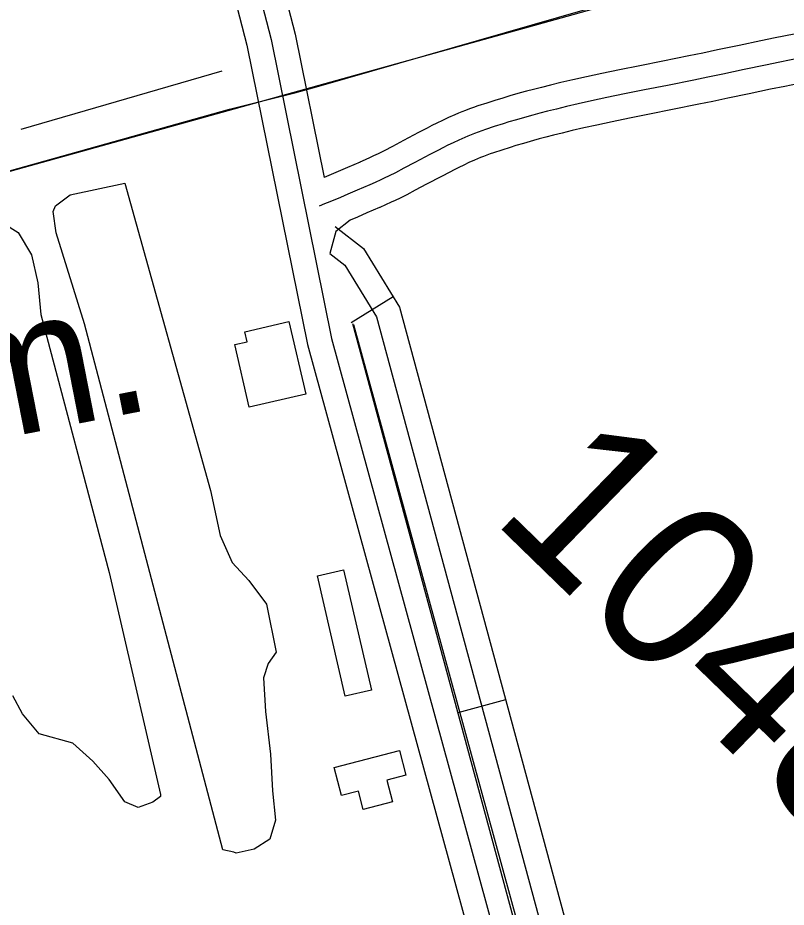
# Model space of a CAD drawing. Extents: x 3424494 to 3462436, y 522220 to 547718.
# Drawn here: x 3445268 to 3445735, y 536899 to 537440 of the extents above; entities that cross this region are included whole.
import ezdxf

# ---------------------------------------------------------------- set-up
doc = ezdxf.new("R2010")
doc.units = 0
for name, color, linetype in [('V-BLDG-OTLN', 7, 'Continuous'), ('V-RAIL-TRAK', 7, 'Continuous'), ('V-ROAD-CNTR', 7, 'Continuous'), ('V-SITE-OTLN-IDEN', 7, 'Continuous'), ('V-SITE-VEGE', 7, 'Continuous'), ('V-SURV-IDEN', 7, 'Continuous'), ('V-TOPO-SHOR', 7, 'Continuous')]:
    doc.layers.add(name, color=color, linetype=linetype)

msp = doc.modelspace()

# ---------------------------------------------------------------- linework, layer by layer
at = {"layer": 'V-BLDG-OTLN'}
for points in [[(3445405.6, 537248.92), (3445432.44, 537255.13), (3445442.65, 537211.03), (3445408.35, 537203.09), (3445399.55, 537241.13), (3445407, 537242.86)], [(3445465.65, 537104.29), (3445482.51, 537031.18), (3445466.62, 537027.51), (3445449.76, 537100.63)], [(3445464.36, 536967.16), (3445459.9, 536984.29), (3445499.54, 536994.6), (3445503.44, 536979.59), (3445491.86, 536976.58), (3445495.29, 536963.39), (3445477.61, 536958.79), (3445474.73, 536969.86)]]:
    msp.add_lwpolyline(points, close=True, dxfattribs=at)
at = {"layer": 'V-RAIL-TRAK'}
msp.add_lwpolyline([(3444367.45, 537108.22), (3444388.55, 537112.39), (3444418.48, 537121.13), (3444572.95, 537158.56), (3444775.49, 537213.57), (3444813.76, 537222.93), (3444920.95, 537253.16), (3445019.79, 537280), (3445039.29, 537286.76), (3445192.4, 537326.98), (3445396.34, 537384.06), (3445436.01, 537394.1), (3445450.62, 537398.13), (3445628.83, 537449.22), (3445829.27, 537502.87), (3446029.03, 537558.61), (3446195.37, 537603.55), (3446377.04, 537653.91), (3446554.53, 537702.92), (3446736.19, 537752.58), (3446954.74, 537813.01), (3447056.36, 537840.51), (3447223.91, 537886.1)], dxfattribs=at)
at = {"layer": 'V-ROAD-CNTR'}
for p, q in [((3445495.77, 537270.06), (3445470.21, 537254.36)), ((3445564.05, 537025.37), (3445535.09, 537017.53))]:
    msp.add_line(p, q, dxfattribs=at)
for points in [[(3445303.47, 537846.12), (3445323.25, 537824.09), (3445343.85, 537786.28), (3445436.17, 537429.69), (3445453.8, 537342.62)], [(3445292.31, 537836.1), (3445310.92, 537815.37), (3445329.79, 537780.73), (3445421.55, 537426.32), (3445458.33, 537244.71), (3445701.33, 536357.73)], [(3445281.15, 537826.08), (3445298.59, 537806.65), (3445315.74, 537775.18), (3445406.93, 537422.94), (3445443.73, 537241.24), (3445686.87, 536353.76)], [(3444350.19, 537106.08), (3445166.01, 537319.59), (3446317.53, 537640.01)], [(3445739.39, 537429.67), (3445727.74, 537427.32), (3445718.99, 537425.53), (3445705.9, 537422.81), (3445692.83, 537420.05), (3445683.82, 537418.15), (3445675.39, 537416.43), (3445659.48, 537413.25), (3445645.52, 537410.48), (3445633.26, 537408.01), (3445622.51, 537405.79), (3445613.1, 537403.77), (3445604.85, 537401.92), (3445597.63, 537400.24), (3445591.31, 537398.72), (3445585.77, 537397.33), (3445580.93, 537396.08), (3445576.7, 537394.95), (3445572.98, 537393.93), (3445566.53, 537392.1), (3445561.67, 537390.66), (3445558.01, 537389.54), (3445552.56, 537387.82), (3445547.1, 537386.02), (3445544.56, 537385.14), (3445542.12, 537384.25), (3445539.77, 537383.35), (3445537.52, 537382.46), (3445535.37, 537381.57), (3445533.27, 537380.67), (3445529.36, 537378.93), (3445525.72, 537377.24), (3445522.36, 537375.61), (3445519.24, 537374.07), (3445516.34, 537372.59), (3445511.04, 537369.83), (3445501.96, 537364.99), (3445495.25, 537361.44), (3445490.29, 537358.86), (3445486.59, 537357), (3445483.84, 537355.65), (3445481.81, 537354.68), (3445478.71, 537353.25), (3445475.5, 537351.84)], [(3445742.33, 537414.96), (3445730.72, 537412.62), (3445722.02, 537410.84), (3445708.98, 537408.13), (3445695.93, 537405.37), (3445686.86, 537403.46), (3445678.36, 537401.72), (3445662.41, 537398.54), (3445648.46, 537395.77), (3445636.26, 537393.32), (3445625.61, 537391.11), (3445616.31, 537389.11), (3445608.18, 537387.3), (3445601.09, 537385.65), (3445594.89, 537384.15), (3445589.48, 537382.8), (3445584.75, 537381.57), (3445580.62, 537380.47), (3445577.01, 537379.48), (3445570.71, 537377.69), (3445565.99, 537376.29), (3445562.46, 537375.22), (3445557.17, 537373.55), (3445551.9, 537371.81), (3445549.59, 537371.01), (3445547.36, 537370.19), (3445545.22, 537369.38), (3445543.16, 537368.55), (3445541.17, 537367.73), (3445539.26, 537366.92), (3445535.57, 537365.28), (3445532.15, 537363.69), (3445528.96, 537362.14), (3445525.98, 537360.66), (3445523.21, 537359.25), (3445518.03, 537356.55), (3445508.99, 537351.75), (3445502.22, 537348.15), (3445497.11, 537345.51), (3445493.26, 537343.57), (3445490.36, 537342.15), (3445488.18, 537341.1), (3445484.88, 537339.58), (3445481.55, 537338.11)], [(3445745.26, 537400.25), (3445733.71, 537397.92), (3445725.05, 537396.15), (3445712.05, 537393.45), (3445699.03, 537390.69), (3445689.91, 537388.77), (3445681.33, 537387.02), (3445665.34, 537383.83), (3445651.4, 537381.06), (3445639.26, 537378.62), (3445628.71, 537376.43), (3445619.52, 537374.46), (3445611.52, 537372.67), (3445604.54, 537371.05), (3445598.47, 537369.59), (3445593.18, 537368.26), (3445588.56, 537367.07), (3445584.53, 537365.99), (3445581.04, 537365.03), (3445574.88, 537363.28), (3445570.31, 537361.93), (3445566.91, 537360.89), (3445561.78, 537359.27), (3445556.71, 537357.6), (3445554.61, 537356.87), (3445552.61, 537356.14), (3445550.67, 537355.4), (3445548.79, 537354.65), (3445546.97, 537353.9), (3445545.24, 537353.17), (3445541.79, 537351.63), (3445538.58, 537350.13), (3445535.56, 537348.68), (3445532.72, 537347.26), (3445530.07, 537345.91), (3445525.01, 537343.28), (3445516.03, 537338.5), (3445509.19, 537334.87), (3445503.94, 537332.15), (3445499.93, 537330.13), (3445496.89, 537328.64), (3445494.55, 537327.52), (3445491.05, 537325.91), (3445487.61, 537324.39)], [(3445475.63, 537351.89), (3445467.98, 537348.6), (3445462.26, 537346.16), (3445458.01, 537344.36), (3445453.8, 537342.62)], [(3445481.55, 537338.11), (3445473.89, 537334.81), (3445468.13, 537332.36), (3445463.8, 537330.53), (3445457.29, 537327.83), (3445454.02, 537326.5), (3445450.74, 537325.19)], [(3445487.48, 537324.34), (3445479.79, 537321.03), (3445473.99, 537318.55), (3445469.59, 537316.69), (3445460.93, 537309.79), (3445457.21, 537296.43)], [(3445460.49, 537312.92), (3445477.72, 537299.44), (3445499.55, 537263.91), (3445892.35, 535811.25), (3446207.18, 534638.08), (3446214.38, 534615.99)], [(3445457.21, 537296.43), (3445466.35, 537289.29), (3445485.63, 537257.9), (3445877.86, 535807.35), (3446192.79, 534633.81), (3446203.74, 534600.25)], [(3446189.48, 534595.6), (3446178.41, 534629.54), (3445863.38, 535803.45), (3445471.23, 537253.69)], [(3445471.54, 537253.26), (3445715.8, 536361.69)]]:
    msp.add_lwpolyline(points, dxfattribs=at)
at = {"layer": 'V-SITE-VEGE'}
msp.add_lwpolyline([(3445392.2, 536934.26), (3445346.93, 537106.62), (3445308.22, 537253.78), (3445291.07, 537308.98), (3445289.15, 537321.92), (3445290.54, 537325.3), (3445299.44, 537332.01), (3445332.81, 537339.17), (3445384.74, 537152.48), (3445390.6, 537125.24), (3445397.92, 537108.86), (3445408.01, 537097.89), (3445418.75, 537083.52), (3445424.59, 537054.24), (3445419.77, 537047.49), (3445416.97, 537038.68), (3445418.14, 537018.28), (3445421.29, 536992.43), (3445422.44, 536969.99), (3445424.31, 536952.3), (3445420.8, 536940.78), (3445411.23, 536934.76), (3445400.34, 536932.14), (3445398.98, 536932.83)], close=True, dxfattribs=at)
msp.add_lwpolyline([(3445259.18, 537314.72), (3445267.96, 537309.2), (3445275.99, 537295.53), (3445279.91, 537278.51), (3445281.77, 537259.46), (3445323.11, 537102.77), (3445354.46, 536967.91), (3445354.45, 536966.55), (3445349.66, 536963.2), (3445340.79, 536959.88), (3445332.67, 536963.36), (3445323.28, 536977.04), (3445313.19, 536988.01), (3445301.06, 536998.99), (3445280.73, 537004.62), (3445270.65, 537016.95), (3445264.64, 537027.88)], dxfattribs=at)
at = {"layer": 'V-TOPO-SHOR'}
msp.add_line((3445269.82, 537371.92), (3445391.89, 537407.39), dxfattribs=at)

# ---------------------------------------------------------------- texts
at = {"layer": 'V-SITE-OTLN-IDEN'}
msp.add_text('Cem.', height=83, rotation=11.0937, dxfattribs=at).set_placement((3445091.77, 537151.38))
at = {"layer": 'V-SURV-IDEN'}
msp.add_text('1048+35.0', height=100, rotation=315.8301, dxfattribs=at).set_placement((3445554.29, 537135.83))

doc.saveas('drawing.dxf')
